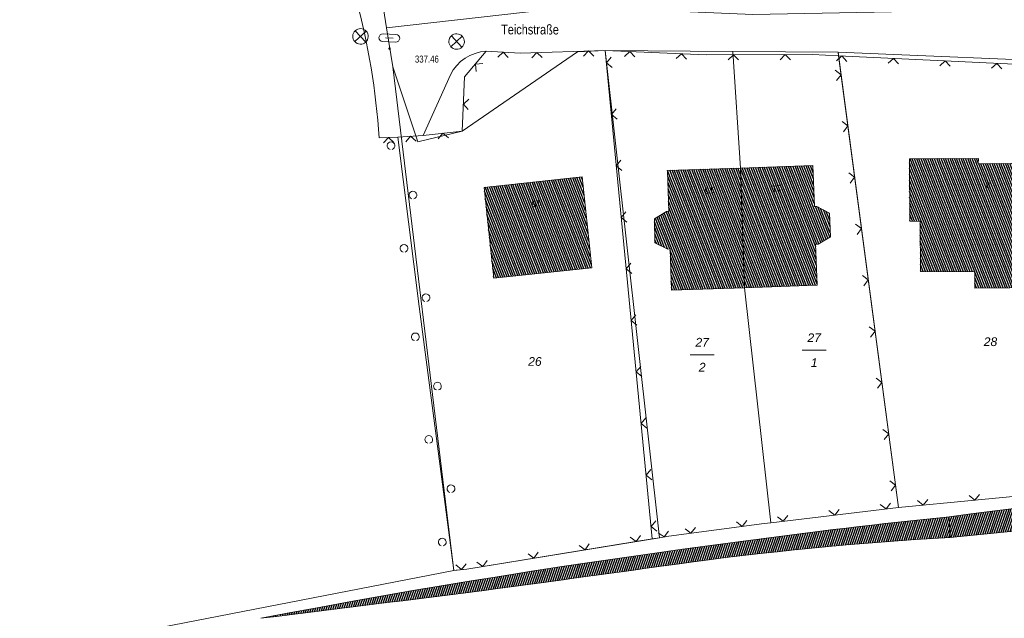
# Model space of a CAD drawing. Header units: metres. Extents: x 345144 to 348639, y 5629211 to 5635235.
# Tile 559 of 656: x 345981 to 346076, y 5631639 to 5631697. Entities that reach past the tile are written whole.
import ezdxf
from ezdxf.enums import TextEntityAlignment as Align

# ---------------------------------------------------------------- set-up
doc = ezdxf.new("R2010")
doc.units = ezdxf.units.M
doc.header["$MEASUREMENT"] = 0
for name, color, linetype in [('028 Geländeform', 7, 'Continuous'), ('028 Geländeform Ausg.', 7, 'Continuous'), ('065-066 Ver_Entsorgung', 7, 'Continuous'), ('065-066 Ver_Entsorgung Ausg.', 7, 'Continuous'), ('081-083 Topographie', 7, 'Continuous'), ('AX Flurstück', 7, 'Continuous'), ('AX Gebäude', 7, 'Continuous'), ('Definitionslinie', 7, 'Continuous'), ('Präsentationsobjekt -Text (punktförmig)', 7, 'Continuous'), ('Strasse Lokation', 7, 'Continuous')]:
    doc.layers.add(name, color=color, linetype=linetype)
doc.styles.add('ARIAL', font='arial.ttf', dxfattribs={"height": 1})
doc.styles.add('ARIALIT', font='ariali.ttf', dxfattribs={"height": 1})
pattern_1 = [(250.9552151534, (0, 0), (0.1890527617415, -0.065261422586), [])]
pattern_2 = [(111.5294117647, (0, 0), (-0.186045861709, -0.07339575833), [])]

# ---------------------------------------------------------------- blocks, each defined once
blk = doc.blocks.new('alk_3504_nrw')
at = {"color": 134, "lineweight": 5, "true_color": 0x00b2b2, "flags": 128}
for points in [[(-0.729333, -0.684), (-0.707333, -0.707333), (0.707333, 0.707333)], [(-0.707333, 0.707333), (0.707333, -0.707333)]]:
    blk.add_lwpolyline(points, dxfattribs=at)
at = {"color": 134, "lineweight": 5, "true_color": 0x00b2b2}
for start, end in [(90, -90), (-90, 90)]:
    blk.add_arc((0, 0), 1, start, end, dxfattribs=at)
blk = doc.blocks.new('alk_043x_nrw')
h = blk.add_hatch(color=7)
edge = h.paths.add_edge_path(flags=0)
edge.add_arc((0, 0), 1, 180, 360, ccw=False)
edge.add_arc((0, 0), 1, 0, 180, ccw=False)
blk = doc.blocks.new('alk_3428_nrw')
at = {"color": 134, "lineweight": 5, "true_color": 0x00b2b2, "flags": 128}
for points in [[(-0.625, 0.375), (0.625, 0.375)], [(-0.375, 0), (0.375, 0)], [(0.625, -0.375), (-0.625, -0.375)]]:
    blk.add_lwpolyline(points, dxfattribs=at)
at = {"color": 134, "lineweight": 5, "true_color": 0x00b2b2}
for centre, start, end in [((-0.625, 0), 90, -90), ((0.625, 0), -90, 90)]:
    blk.add_arc(centre, 0.375, start, end, dxfattribs=at)

msp = doc.modelspace()

# ---------------------------------------------------------------- hatches: boundary and pattern name
at = {"layer": '028 Geländeform', "true_color": 0xb27500}
h = msp.add_hatch(dxfattribs=at)
h.set_pattern_fill('_USER', color=44, scale=0.2, angle=250.95521515, style=0, pattern_type=0)
h.set_pattern_definition(pattern_1)
edge = h.paths.add_edge_path(flags=0)
edge.add_line((346148.924, 5631652.835), (346148.19, 5631650.795))
edge.add_line((346148.19, 5631650.795), (346148.19, 5631650.795))
edge.add_line((346148.19, 5631650.795), (346147.102875, 5631650.79875))
edge.add_line((346147.102875, 5631650.79875), (346146.01575, 5631650.802359))
edge.add_line((346146.01575, 5631650.802359), (346144.928625, 5631650.805969))
edge.add_line((346144.928625, 5631650.805969), (346143.8415, 5631650.809438))
edge.add_line((346143.8415, 5631650.809438), (346142.754375, 5631650.812906))
edge.add_line((346142.754375, 5631650.812906), (346141.66725, 5631650.816234))
edge.add_line((346141.66725, 5631650.816234), (346140.580125, 5631650.819563))
edge.add_line((346140.580125, 5631650.819563), (346139.493, 5631650.82275))
edge.add_line((346139.493, 5631650.82275), (346138.405875, 5631650.825938))
edge.add_line((346138.405875, 5631650.825938), (346137.31875, 5631650.828984))
edge.add_line((346137.31875, 5631650.828984), (346136.231625, 5631650.832031))
edge.add_line((346136.231625, 5631650.832031), (346135.1445, 5631650.834938))
edge.add_line((346135.1445, 5631650.834938), (346134.057375, 5631650.837844))
edge.add_line((346134.057375, 5631650.837844), (346132.97025, 5631650.840609))
edge.add_line((346132.97025, 5631650.840609), (346131.883125, 5631650.843375))
edge.add_line((346131.883125, 5631650.843375), (346130.796, 5631650.846))
edge.add_line((346130.796, 5631650.846), (346130.796, 5631650.846))
edge.add_line((346130.796, 5631650.846), (346130.227375, 5631650.83325))
edge.add_line((346130.227375, 5631650.83325), (346129.658797, 5631650.824125))
edge.add_line((346129.658797, 5631650.824125), (346129.090219, 5631650.815))
edge.add_line((346129.090219, 5631650.815), (346128.521688, 5631650.8095))
edge.add_line((346128.521688, 5631650.8095), (346127.953156, 5631650.804))
edge.add_line((346127.953156, 5631650.804), (346127.384672, 5631650.802125))
edge.add_line((346127.384672, 5631650.802125), (346126.816188, 5631650.80025))
edge.add_line((346126.816188, 5631650.80025), (346126.24775, 5631650.802))
edge.add_line((346126.24775, 5631650.802), (346125.679313, 5631650.80375))
edge.add_line((346125.679313, 5631650.80375), (346125.110922, 5631650.809125))
edge.add_line((346125.110922, 5631650.809125), (346124.542531, 5631650.8145))
edge.add_line((346124.542531, 5631650.8145), (346123.974188, 5631650.8235))
edge.add_line((346123.974188, 5631650.8235), (346123.405844, 5631650.8325))
edge.add_line((346123.405844, 5631650.8325), (346122.837547, 5631650.845125))
edge.add_line((346122.837547, 5631650.845125), (346122.26925, 5631650.85775))
edge.add_line((346122.26925, 5631650.85775), (346121.701, 5631650.874))
edge.add_line((346121.701, 5631650.874), (346121.701, 5631650.874))
edge.add_line((346121.701, 5631650.874), (346121.562, 5631650.83675))
edge.add_line((346121.562, 5631650.83675), (346121.428672, 5631650.7905))
edge.add_line((346121.428672, 5631650.7905), (346121.295344, 5631650.74425))
edge.add_line((346121.295344, 5631650.74425), (346121.167688, 5631650.689))
edge.add_line((346121.167688, 5631650.689), (346121.040031, 5631650.63375))
edge.add_line((346121.040031, 5631650.63375), (346120.918047, 5631650.5695))
edge.add_line((346120.918047, 5631650.5695), (346120.796063, 5631650.50525))
edge.add_line((346120.796063, 5631650.50525), (346120.67975, 5631650.432))
edge.add_line((346120.67975, 5631650.432), (346120.563438, 5631650.35875))
edge.add_line((346120.563438, 5631650.35875), (346120.452797, 5631650.2765))
edge.add_line((346120.452797, 5631650.2765), (346120.342156, 5631650.19425))
edge.add_line((346120.342156, 5631650.19425), (346120.237188, 5631650.103))
edge.add_line((346120.237188, 5631650.103), (346120.132219, 5631650.01175))
edge.add_line((346120.132219, 5631650.01175), (346120.032922, 5631649.9115))
edge.add_line((346120.032922, 5631649.9115), (346119.933625, 5631649.81125))
edge.add_line((346119.933625, 5631649.81125), (346119.84, 5631649.702))
edge.add_line((346119.84, 5631649.702), (346119.84, 5631649.702))
edge.add_line((346119.84, 5631649.702), (346118.204, 5631649.719))
edge.add_line((346118.204, 5631649.719), (346118.204, 5631649.719))
edge.add_line((346118.204, 5631649.719), (346117.356, 5631649.73))
edge.add_arc((346115.553, 5631648.763), 2.045947, 28.20592042, 100.1620832)
edge.add_line((346115.192, 5631650.777), (346114.02425, 5631650.68475))
edge.add_line((346114.02425, 5631650.68475), (346112.856281, 5631650.5955))
edge.add_line((346112.856281, 5631650.5955), (346111.688313, 5631650.50625))
edge.add_line((346111.688313, 5631650.50625), (346110.520125, 5631650.42))
edge.add_line((346110.520125, 5631650.42), (346109.351937, 5631650.33375))
edge.add_line((346109.351937, 5631650.33375), (346108.183531, 5631650.2505))
edge.add_line((346108.183531, 5631650.2505), (346107.015125, 5631650.16725))
edge.add_line((346107.015125, 5631650.16725), (346105.8465, 5631650.087))
edge.add_line((346105.8465, 5631650.087), (346104.677875, 5631650.00675))
edge.add_line((346104.677875, 5631650.00675), (346103.509031, 5631649.9295))
edge.add_line((346103.509031, 5631649.9295), (346102.340188, 5631649.85225))
edge.add_line((346102.340188, 5631649.85225), (346101.171125, 5631649.778))
edge.add_line((346101.171125, 5631649.778), (346100.002063, 5631649.70375))
edge.add_line((346100.002063, 5631649.70375), (346098.832781, 5631649.6325))
edge.add_line((346098.832781, 5631649.6325), (346097.6635, 5631649.56125))
edge.add_line((346097.6635, 5631649.56125), (346096.494, 5631649.493))
edge.add_line((346096.494, 5631649.493), (346096.494, 5631649.493))
edge.add_line((346096.494, 5631649.493), (346094.863, 5631649.382625))
edge.add_line((346094.863, 5631649.382625), (346093.232641, 5631649.264813))
edge.add_line((346093.232641, 5631649.264813), (346091.602281, 5631649.147))
edge.add_line((346091.602281, 5631649.147), (346089.972563, 5631649.02175))
edge.add_line((346089.972563, 5631649.02175), (346088.342844, 5631648.8965))
edge.add_line((346088.342844, 5631648.8965), (346086.713766, 5631648.763813))
edge.add_line((346086.713766, 5631648.763813), (346085.084688, 5631648.631125))
edge.add_line((346085.084688, 5631648.631125), (346083.45625, 5631648.491))
edge.add_line((346083.45625, 5631648.491), (346081.827812, 5631648.350875))
edge.add_line((346081.827812, 5631648.350875), (346080.200016, 5631648.203313))
edge.add_line((346080.200016, 5631648.203313), (346078.572219, 5631648.05575))
edge.add_line((346078.572219, 5631648.05575), (346076.945062, 5631647.90075))
edge.add_line((346076.945062, 5631647.90075), (346075.317906, 5631647.74575))
edge.add_line((346075.317906, 5631647.74575), (346073.691391, 5631647.583313))
edge.add_line((346073.691391, 5631647.583313), (346072.064875, 5631647.420875))
edge.add_line((346072.064875, 5631647.420875), (346070.439, 5631647.251))
edge.add_line((346070.439, 5631647.251), (346070.439, 5631647.251))
edge.add_line((346070.439, 5631647.251), (346070.366, 5631649.255))
edge.add_line((346070.366, 5631649.255), (346070.366, 5631649.255))
edge.add_line((346070.366, 5631649.255), (346072.4435, 5631649.531125))
edge.add_line((346072.4435, 5631649.531125), (346074.522625, 5631649.791266))
edge.add_line((346074.522625, 5631649.791266), (346076.60175, 5631650.051406))
edge.add_line((346076.60175, 5631650.051406), (346078.6825, 5631650.295563))
edge.add_line((346078.6825, 5631650.295563), (346080.76325, 5631650.539719))
edge.add_line((346080.76325, 5631650.539719), (346082.845625, 5631650.767891))
edge.add_line((346082.845625, 5631650.767891), (346084.928, 5631650.996063))
edge.add_line((346084.928, 5631650.996063), (346087.012, 5631651.20825))
edge.add_line((346087.012, 5631651.20825), (346089.096, 5631651.420438))
edge.add_line((346089.096, 5631651.420438), (346091.181625, 5631651.616641))
edge.add_line((346091.181625, 5631651.616641), (346093.26725, 5631651.812844))
edge.add_line((346093.26725, 5631651.812844), (346095.3545, 5631651.993063))
edge.add_line((346095.3545, 5631651.993063), (346097.44175, 5631652.173281))
edge.add_line((346097.44175, 5631652.173281), (346099.530625, 5631652.337516))
edge.add_line((346099.530625, 5631652.337516), (346101.6195, 5631652.50175))
edge.add_line((346101.6195, 5631652.50175), (346103.71, 5631652.65))
edge.add_line((346103.71, 5631652.65), (346103.71, 5631652.65))
edge.add_line((346103.71, 5631652.65), (346106.535625, 5631652.751))
edge.add_line((346106.535625, 5631652.751), (346109.361313, 5631652.829641))
edge.add_line((346109.361313, 5631652.829641), (346112.187, 5631652.908281))
edge.add_line((346112.187, 5631652.908281), (346115.01275, 5631652.964563))
edge.add_line((346115.01275, 5631652.964563), (346117.8385, 5631653.020844))
edge.add_line((346117.8385, 5631653.020844), (346120.664313, 5631653.054766))
edge.add_line((346120.664313, 5631653.054766), (346123.490125, 5631653.088688))
edge.add_line((346123.490125, 5631653.088688), (346126.316, 5631653.10025))
edge.add_line((346126.316, 5631653.10025), (346129.141875, 5631653.111813))
edge.add_line((346129.141875, 5631653.111813), (346131.967812, 5631653.101016))
edge.add_line((346131.967812, 5631653.101016), (346134.79375, 5631653.090219))
edge.add_line((346134.79375, 5631653.090219), (346137.61975, 5631653.057063))
edge.add_line((346137.61975, 5631653.057063), (346140.44575, 5631653.023906))
edge.add_line((346140.44575, 5631653.023906), (346143.271812, 5631652.968391))
edge.add_line((346143.271812, 5631652.968391), (346146.097875, 5631652.912875))
edge.add_line((346146.097875, 5631652.912875), (346148.924, 5631652.835))
h = msp.add_hatch(dxfattribs=at)
h.set_pattern_fill('_USER', color=44, scale=0.2, angle=250.95521515, style=0, pattern_type=0)
h.set_pattern_definition(pattern_1)
h.paths.add_polyline_path([(346070.366, 5631649.255), (346070.439, 5631647.251), (346070.439, 5631647.251), (346068.76575, 5631647.155875), (346067.094156, 5631647.043734), (346065.422563, 5631646.931594), (346063.752625, 5631646.802438), (346062.082688, 5631646.673281), (346060.414406, 5631646.527109), (346058.746125, 5631646.380938), (346057.0795, 5631646.21775), (346055.412875, 5631646.054563), (346053.747906, 5631645.874359), (346052.082938, 5631645.694156), (346050.419625, 5631645.496937), (346048.756313, 5631645.299719), (346047.094656, 5631645.085484), (346045.433, 5631644.87125), (346043.773, 5631644.64), (346043.773, 5631644.64), (346042.801875, 5631644.506375), (346041.83075, 5631644.372734), (346040.859625, 5631644.239094), (346039.8885, 5631644.105437), (346038.917375, 5631643.971781), (346037.94625, 5631643.838109), (346036.975125, 5631643.704438), (346036.004, 5631643.57075), (346035.032875, 5631643.437063), (346034.06175, 5631643.303359), (346033.090625, 5631643.169656), (346032.1195, 5631643.035938), (346031.148375, 5631642.902219), (346030.17725, 5631642.768484), (346029.206125, 5631642.63475), (346028.235, 5631642.501), (346028.235, 5631642.501), (346026.71075, 5631642.30525), (346025.186359, 5631642.110656), (346023.661969, 5631641.916063), (346022.137438, 5631641.722625), (346020.612906, 5631641.529188), (346019.088234, 5631641.336906), (346017.563563, 5631641.144625), (346016.03875, 5631640.9535), (346014.513937, 5631640.762375), (346012.988984, 5631640.572406), (346011.464031, 5631640.382438), (346009.938938, 5631640.193625), (346008.413844, 5631640.004812), (346006.888609, 5631639.817156), (346005.363375, 5631639.6295), (346003.838, 5631639.443), (346003.838, 5631639.443), (346006.737375, 5631639.9985), (346009.640375, 5631640.531312), (346012.543375, 5631641.064125), (346015.45, 5631641.57425), (346018.356625, 5631642.084375), (346021.266875, 5631642.571812), (346024.177125, 5631643.05925), (346027.091, 5631643.524), (346030.004875, 5631643.98875), (346032.922375, 5631644.430812), (346035.839875, 5631644.872875), (346038.761, 5631645.29225), (346041.682125, 5631645.711625), (346044.606875, 5631646.108312), (346047.531625, 5631646.505), (346050.46, 5631646.879), (346050.46, 5631646.879), (346051.701375, 5631647.0505), (346052.943438, 5631647.21625), (346054.1855, 5631647.382), (346055.42825, 5631647.542), (346056.671, 5631647.702), (346057.914438, 5631647.85625), (346059.157875, 5631648.0105), (346060.402, 5631648.159), (346061.646125, 5631648.3075), (346062.890938, 5631648.45025), (346064.13575, 5631648.593), (346065.38125, 5631648.73), (346066.62675, 5631648.867), (346067.872938, 5631648.99825), (346069.119125, 5631649.1295)], flags=0)
at = {"layer": 'AX Gebäude', "true_color": 0x4f4f4f}
h = msp.add_hatch(dxfattribs=at)
h.set_pattern_fill('_USER', color=251, scale=0.2, angle=111.52941176, style=0, pattern_type=0)
h.set_pattern_definition(pattern_2)
h.paths.add_polyline_path([(346073.173, 5631683.354), (346079.559, 5631683.395), (346079.632, 5631671.394), (346072.845, 5631671.349), (346072.828, 5631672.901), (346067.597, 5631672.954), (346067.553, 5631677.789), (346066.553, 5631677.809), (346066.517, 5631683.825), (346073.184, 5631683.874)], flags=0)
h = msp.add_hatch(dxfattribs=at)
h.set_pattern_fill('_USER', color=251, scale=0.2, angle=111.52941176, style=0, pattern_type=0)
h.set_pattern_definition(pattern_2)
h.paths.add_polyline_path([(346043.157, 5631682.712), (346050.18, 5631682.937), (346050.571, 5631671.374), (346043.537, 5631671.139), (346043.406, 5631675.123), (346043.178, 5631675.106), (346041.932, 5631675.727), (346041.885, 5631678.021), (346043.035, 5631678.745), (346043.286, 5631678.759)], flags=0)
h = msp.add_hatch(dxfattribs=at)
h.set_pattern_fill('_USER', color=251, scale=0.2, angle=111.52941176, style=0, pattern_type=0)
h.set_pattern_definition(pattern_2)
h.paths.add_polyline_path([(346050.18, 5631682.937), (346057.195, 5631683.173), (346057.331, 5631679.22), (346057.585, 5631679.224), (346058.799, 5631678.574), (346058.887, 5631676.299), (346057.711, 5631675.589), (346057.458, 5631675.586), (346057.596, 5631671.609), (346050.571, 5631671.374)], flags=0)
h = msp.add_hatch(dxfattribs=at)
h.set_pattern_fill('_USER', color=251, scale=0.2, angle=111.52941176, style=0, pattern_type=0)
h.set_pattern_definition(pattern_2)
h.paths.add_polyline_path([(346025.418, 5631681.067), (346034.886, 5631682.078), (346035.817, 5631673.308), (346026.353, 5631672.3)], flags=0)

# ---------------------------------------------------------------- linework, layer by layer
at = {"layer": '081-083 Topographie', "color": 7, "linetype": 'Continuous', "lineweight": 5, "flags": 128}
for points in [[(346015.269, 5631685.846), (346017.077, 5631685.93), (346017.077, 5631685.93), (346019.545, 5631686.091), (346019.545, 5631686.091), (346023.297, 5631686.501), (346023.297, 5631686.501), (346023.543, 5631691.735), (346023.543, 5631691.735), (346025.617, 5631694.219), (346025.617, 5631694.219), (346028.916, 5631694.049), (346028.916, 5631694.049), (346037.123, 5631694.295)], [(346037.123, 5631694.295), (346041.667, 5631647.107)], [(346037.123, 5631694.295), (346046.886, 5631693.883), (346046.886, 5631693.883), (346057.144, 5631693.906), (346057.144, 5631693.906), (346059.666, 5631693.785), (346059.666, 5631693.785), (346082.792, 5631692.671)], [(346059.621, 5631694.121), (346059.666, 5631693.785), (346059.666, 5631693.785), (346065.46, 5631650.145)], [(346019.545, 5631686.091), (346022.174, 5631691.94)], [(346017.077, 5631685.93), (346019.151, 5631669.574), (346019.151, 5631669.574), (346022.494, 5631644.044)], [(346065.46, 5631650.145), (346080.199, 5631651.557), (346080.199, 5631651.557), (346087.859, 5631652.492), (346087.859, 5631652.492), (346088.288, 5631652.544), (346088.288, 5631652.544), (346097.67, 5631652.935)], [(346041.667, 5631647.107), (346042.365, 5631647.221), (346042.365, 5631647.221), (346043.282, 5631647.374), (346043.282, 5631647.374), (346052.498, 5631648.6), (346052.498, 5631648.6), (346053.132, 5631648.675), (346053.132, 5631648.675), (346065.46, 5631650.145)], [(346022.72, 5631644.1), (346023.75, 5631644.194), (346023.75, 5631644.194), (346041.667, 5631647.107)]]:
    msp.add_lwpolyline(points, dxfattribs=at)
at = {"layer": '081-083 Topographie', "color": 7, "linetype": 'Continuous', "lineweight": 5}
for centre, radius, start, end in [((345948.485, 5631681.722), 66.911464, 3.53360297, 15.23153673), ((346025.818, 5631690.176), 4.04851, 92.8461483, 154.16914531)]:
    msp.add_arc(centre, radius, start, end, dxfattribs=at)
at = {"layer": 'AX Flurstück', "color": 8, "linetype": 'Continuous', "lineweight": 13, "true_color": 0x808080, "flags": 128}
for points in [[(346033.992, 5631698.505), (346015.997, 5631696.484), (346010.374, 5631731.956), (346009.629, 5631736.649), (346028.079, 5631742.151), (346029.846, 5631727.683), (346033.992, 5631698.505)], [(346010.374, 5631731.956), (346015.997, 5631696.484), (346016.605, 5631692.717), (346022.288, 5631645.645), (346022.494, 5631644.044), (345995.301, 5631638.774), (345967.424, 5631633.109), (345940.432, 5631626.165), (345893.821, 5631612.117), (345889.819, 5631610.865), (345888.621, 5631612.081), (345886.286, 5631620.268), (345882.326, 5631629.445), (345878.201, 5631638.659), (345875.733, 5631648.209), (345872.566, 5631655.918), (345869.411, 5631662.75), (345860.336, 5631698.053)], [(346086.008, 5631698.89), (346102.952, 5631698.143), (346120.826, 5631698.676), (346120.227, 5631694.002), (346110.18, 5631693.749), (346107.039, 5631693.862), (346108.475, 5631688.468), (346096.948, 5631687.778), (346083.643, 5631687.499), (346084.266, 5631693.11), (346059.621, 5631694.122), (346049.447, 5631694.195), (346037.123, 5631694.295), (346034.436, 5631694.174), (346023.297, 5631686.501), (346019.033, 5631685.474), (346016.605, 5631692.717), (346015.997, 5631696.484), (346033.992, 5631698.505), (346051.391, 5631697.768), (346068.128, 5631698.105), (346086.008, 5631698.89)], [(346037.123, 5631694.295), (346042.365, 5631647.221), (346023.75, 5631644.194), (346022.494, 5631644.044), (346022.288, 5631645.645), (346016.605, 5631692.717), (346019.033, 5631685.474), (346023.297, 5631686.501), (346034.436, 5631694.174), (346037.123, 5631694.295)], [(346037.123, 5631694.295), (346049.447, 5631694.195), (346050.18, 5631682.937), (346050.571, 5631671.374), (346053.131, 5631648.675), (346052.498, 5631648.6), (346043.282, 5631647.374), (346042.365, 5631647.221), (346037.123, 5631694.295)], [(346049.447, 5631694.195), (346059.621, 5631694.122), (346065.459, 5631650.145), (346053.131, 5631648.675), (346050.571, 5631671.374), (346050.18, 5631682.937), (346049.447, 5631694.195)], [(346080.199, 5631651.557), (346065.459, 5631650.145), (346059.621, 5631694.122), (346084.266, 5631693.11), (346083.643, 5631687.499), (346088.287, 5631652.544), (346080.199, 5631651.557)], [(345967.424, 5631633.109), (345995.301, 5631638.774), (346022.494, 5631644.044), (346023.75, 5631644.194), (346042.365, 5631647.221), (346043.282, 5631647.374), (346052.498, 5631648.6), (346053.131, 5631648.675), (346065.459, 5631650.145), (346080.199, 5631651.557), (346088.287, 5631652.544), (346097.669, 5631652.935), (346109.412, 5631653.424), (346116.254, 5631653.596), (346119.219, 5631653.676), (346119.716, 5631653.689), (346137.49, 5631654.145)]]:
    msp.add_lwpolyline(points, dxfattribs=at)
at = {"layer": 'AX Gebäude', "color": 7, "linetype": 'Continuous', "lineweight": 5, "flags": 128}
for points in [[(346073.173, 5631683.354), (346079.559, 5631683.395), (346079.632, 5631671.394), (346072.845, 5631671.349), (346072.828, 5631672.901), (346067.597, 5631672.954), (346067.553, 5631677.789), (346066.553, 5631677.809), (346066.517, 5631683.825), (346073.184, 5631683.874), (346073.173, 5631683.354)], [(346043.157, 5631682.712), (346050.18, 5631682.937), (346050.571, 5631671.374), (346043.537, 5631671.139), (346043.406, 5631675.123), (346043.178, 5631675.106), (346041.932, 5631675.727), (346041.885, 5631678.021), (346043.035, 5631678.745), (346043.286, 5631678.759), (346043.157, 5631682.712)], [(346050.18, 5631682.937), (346057.195, 5631683.173), (346057.331, 5631679.22), (346057.585, 5631679.224), (346058.799, 5631678.574), (346058.887, 5631676.299), (346057.711, 5631675.589), (346057.458, 5631675.586), (346057.596, 5631671.609), (346050.571, 5631671.374), (346050.18, 5631682.937)], [(346025.418, 5631681.067), (346034.886, 5631682.078), (346035.817, 5631673.308), (346026.353, 5631672.3), (346025.418, 5631681.067)]]:
    msp.add_lwpolyline(points, dxfattribs=at)
at = {"layer": 'Definitionslinie', "color": 7, "linetype": 'Continuous', "lineweight": 5, "flags": 128}
for points in [[(346023.543, 5631691.735), (346025.617, 5631694.219)], [(346025.617, 5631694.219), (346028.916, 5631694.049)], [(346027.74, 5631693.609), (346027.267, 5631694.134), (346026.741, 5631693.66)], [(346027.74, 5631693.609), (346027.267, 5631694.134), (346026.741, 5631693.66)], [(346028.916, 5631694.049), (346037.123, 5631694.295)], [(346031.035, 5631693.612), (346030.521, 5631694.097), (346030.036, 5631693.582)], [(346031.035, 5631693.612), (346030.521, 5631694.097), (346030.036, 5631693.582)], [(346036.033, 5631693.762), (346035.518, 5631694.247), (346035.034, 5631693.732)], [(346036.033, 5631693.762), (346035.518, 5631694.247), (346035.034, 5631693.732)], [(346037.123, 5631694.295), (346046.886, 5631693.883)], [(346037.123, 5631694.295), (346041.667, 5631647.107)], [(346039.985, 5631693.674), (346039.507, 5631694.194), (346038.986, 5631693.716)], [(346039.985, 5631693.674), (346039.507, 5631694.194), (346038.986, 5631693.716)], [(346044.981, 5631693.463), (346044.502, 5631693.984), (346043.982, 5631693.505)], [(346044.981, 5631693.463), (346044.502, 5631693.984), (346043.982, 5631693.505)], [(346059.621, 5631694.121), (346059.666, 5631693.785), (346059.666, 5631693.785), (346065.46, 5631650.145)], [(346025.284, 5631693.04), (346024.58, 5631692.977), (346024.643, 5631692.273)], [(346025.284, 5631693.04), (346024.58, 5631692.977), (346024.643, 5631692.273)], [(346037.688, 5631693.643), (346037.238, 5631693.097), (346037.784, 5631692.648)], [(346037.688, 5631693.643), (346037.238, 5631693.097), (346037.784, 5631692.648)], [(346046.886, 5631693.883), (346057.144, 5631693.906)], [(346050.016, 5631693.39), (346049.515, 5631693.889), (346049.016, 5631693.388)], [(346050.016, 5631693.39), (346049.515, 5631693.889), (346049.016, 5631693.388)], [(346055.016, 5631693.401), (346054.515, 5631693.9), (346054.016, 5631693.399)], [(346055.016, 5631693.401), (346054.515, 5631693.9), (346054.016, 5631693.399)], [(346057.144, 5631693.906), (346059.666, 5631693.785), (346059.666, 5631693.785), (346082.792, 5631692.671)], [(346060.455, 5631693.246), (346059.98, 5631693.77), (346059.456, 5631693.295)], [(346060.455, 5631693.246), (346059.98, 5631693.77), (346059.456, 5631693.295)], [(346065.449, 5631693.006), (346064.974, 5631693.529), (346064.45, 5631693.054)], [(346065.449, 5631693.006), (346064.974, 5631693.529), (346064.45, 5631693.054)], [(346070.443, 5631692.765), (346069.968, 5631693.289), (346069.445, 5631692.813)], [(346070.443, 5631692.765), (346069.968, 5631693.289), (346069.445, 5631692.813)], [(346075.438, 5631692.525), (346074.962, 5631693.048), (346074.439, 5631692.573)], [(346075.438, 5631692.525), (346074.962, 5631693.048), (346074.439, 5631692.573)], [(346059.479, 5631691.398), (346059.908, 5631691.959), (346059.347, 5631692.389)], [(346059.478, 5631691.397), (346059.908, 5631691.959), (346059.347, 5631692.389)], [(346019.545, 5631686.091), (346022.174, 5631691.94)], [(346023.297, 5631686.501), (346023.543, 5631691.735)], [(346023.943, 5631689.594), (346023.42, 5631689.118), (346023.896, 5631688.595)], [(346023.943, 5631689.594), (346023.42, 5631689.118), (346023.896, 5631688.595)], [(346038.167, 5631688.666), (346037.718, 5631688.12), (346038.263, 5631687.671)], [(346038.167, 5631688.666), (346037.718, 5631688.12), (346038.263, 5631687.671)], [(346060.137, 5631686.441), (346060.566, 5631687.003), (346060.005, 5631687.432)], [(346060.136, 5631686.441), (346060.566, 5631687.003), (346060.005, 5631687.432)], [(346019.545, 5631686.091), (346023.297, 5631686.501)], [(346015.269, 5631685.846), (346017.077, 5631685.93)], [(346016.696, 5631685.412), (346016.173, 5631685.888), (346015.697, 5631685.365)], [(346016.696, 5631685.412), (346016.173, 5631685.888), (346015.697, 5631685.365)], [(346017.077, 5631685.93), (346019.545, 5631686.091)], [(346018.842, 5631685.544), (346018.311, 5631686.011), (346017.845, 5631685.479)], [(346018.842, 5631685.544), (346018.311, 5631686.011), (346017.845, 5631685.479)], [(346021.972, 5631685.853), (346021.421, 5631686.296), (346020.978, 5631685.745)], [(346021.972, 5631685.853), (346021.421, 5631686.296), (346020.978, 5631685.745)], [(346038.647, 5631683.689), (346038.197, 5631683.143), (346038.743, 5631682.694)], [(346038.647, 5631683.689), (346038.197, 5631683.143), (346038.743, 5631682.694)], [(346060.794, 5631681.484), (346061.224, 5631682.046), (346060.663, 5631682.476)], [(346060.795, 5631681.485), (346061.225, 5631682.046), (346060.663, 5631682.476)], [(346039.126, 5631678.712), (346038.676, 5631678.166), (346039.222, 5631677.717)], [(346039.126, 5631678.712), (346038.676, 5631678.166), (346039.222, 5631677.717)], [(346061.453, 5631676.528), (346061.883, 5631677.09), (346061.321, 5631677.519)], [(346061.453, 5631676.528), (346061.882, 5631677.09), (346061.321, 5631677.519)], [(346039.605, 5631673.735), (346039.155, 5631673.189), (346039.701, 5631672.74)], [(346039.605, 5631673.735), (346039.155, 5631673.189), (346039.701, 5631672.74)], [(346062.111, 5631671.571), (346062.541, 5631672.133), (346061.979, 5631672.563)], [(346062.111, 5631671.572), (346062.541, 5631672.133), (346061.979, 5631672.563)], [(346040.084, 5631668.758), (346039.635, 5631668.213), (346040.18, 5631667.763)], [(346040.084, 5631668.758), (346039.635, 5631668.213), (346040.18, 5631667.763)], [(346062.769, 5631666.615), (346063.199, 5631667.177), (346062.637, 5631667.606)], [(346062.769, 5631666.615), (346063.199, 5631667.176), (346062.637, 5631667.606)], [(346040.564, 5631663.781), (346040.114, 5631663.236), (346040.66, 5631662.786)], [(346040.564, 5631663.781), (346040.114, 5631663.236), (346040.66, 5631662.786)], [(346063.427, 5631661.658), (346063.857, 5631662.22), (346063.295, 5631662.65)], [(346063.427, 5631661.659), (346063.857, 5631662.22), (346063.295, 5631662.65)], [(346041.043, 5631658.804), (346040.593, 5631658.259), (346041.139, 5631657.809)], [(346041.043, 5631658.804), (346040.593, 5631658.259), (346041.139, 5631657.809)], [(346064.085, 5631656.702), (346064.515, 5631657.263), (346063.953, 5631657.693)], [(346064.085, 5631656.702), (346064.515, 5631657.264), (346063.953, 5631657.693)], [(346041.522, 5631653.827), (346041.072, 5631653.282), (346041.618, 5631652.832)], [(346041.522, 5631653.827), (346041.072, 5631653.282), (346041.618, 5631652.832)], [(346064.743, 5631651.745), (346065.173, 5631652.307), (346064.611, 5631652.737)], [(346064.743, 5631651.746), (346065.173, 5631652.307), (346064.611, 5631652.737)], [(346065.46, 5631650.145), (346080.199, 5631651.557)], [(346072.284, 5631651.301), (346072.83, 5631650.851), (346073.28, 5631651.396)], [(346072.284, 5631651.301), (346072.83, 5631650.851), (346073.28, 5631651.396)], [(346063.705, 5631650.439), (346064.261, 5631650.002), (346064.698, 5631650.558)], [(346063.705, 5631650.439), (346064.261, 5631650.002), (346064.698, 5631650.558)], [(346067.307, 5631650.824), (346067.852, 5631650.374), (346068.302, 5631650.92)], [(346067.307, 5631650.824), (346067.852, 5631650.374), (346068.302, 5631650.92)], [(346053.132, 5631648.675), (346065.46, 5631650.145)], [(346053.776, 5631649.255), (346054.331, 5631648.818), (346054.768, 5631649.374)], [(346053.776, 5631649.255), (346054.331, 5631648.818), (346054.768, 5631649.374)], [(346058.74, 5631649.847), (346059.296, 5631649.41), (346059.733, 5631649.966)], [(346058.74, 5631649.847), (346059.296, 5631649.41), (346059.733, 5631649.966)], [(346042.001, 5631648.85), (346041.552, 5631648.305), (346042.097, 5631647.855)], [(346042.001, 5631648.85), (346041.552, 5631648.305), (346042.097, 5631647.855)], [(346043.282, 5631647.374), (346052.498, 5631648.6)], [(346049.807, 5631648.746), (346050.368, 5631648.317), (346050.798, 5631648.878)], [(346049.807, 5631648.746), (346050.368, 5631648.317), (346050.798, 5631648.878)], [(346052.498, 5631648.6), (346053.132, 5631648.675)], [(346039.538, 5631647.267), (346040.111, 5631646.854), (346040.525, 5631647.428)], [(346039.538, 5631647.267), (346040.111, 5631646.854), (346040.525, 5631647.428)], [(346042.248, 5631647.708), (346042.824, 5631647.298), (346043.234, 5631647.873)], [(346042.248, 5631647.708), (346042.824, 5631647.298), (346043.234, 5631647.873)], [(346042.365, 5631647.221), (346043.282, 5631647.374)], [(346044.85, 5631648.087), (346045.412, 5631647.657), (346045.842, 5631648.219)], [(346044.85, 5631648.087), (346045.412, 5631647.657), (346045.842, 5631648.219)], [(346023.75, 5631644.194), (346041.667, 5631647.107)], [(346034.602, 5631646.465), (346035.176, 5631646.052), (346035.589, 5631646.625)], [(346034.602, 5631646.465), (346035.176, 5631646.052), (346035.589, 5631646.625)], [(346041.667, 5631647.107), (346042.365, 5631647.221)], [(346029.667, 5631645.663), (346030.241, 5631645.249), (346030.654, 5631645.823)], [(346029.667, 5631645.663), (346030.241, 5631645.249), (346030.654, 5631645.823)], [(346022.692, 5631644.599), (346023.235, 5631644.147), (346023.687, 5631644.69)], [(346022.692, 5631644.599), (346023.235, 5631644.147), (346023.687, 5631644.69)], [(346024.732, 5631644.86), (346025.306, 5631644.447), (346025.719, 5631645.021)], [(346024.732, 5631644.86), (346025.306, 5631644.447), (346025.719, 5631645.021)], [(346022.72, 5631644.1), (346023.75, 5631644.194)]]:
    msp.add_lwpolyline(points, dxfattribs=at)
at = {"layer": 'Definitionslinie', "color": 44, "linetype": 'Continuous', "lineweight": 5, "true_color": 0xb27500, "flags": 128}
for points in [[(346070.366, 5631649.255), (346072.4435, 5631649.531125), (346074.522625, 5631649.791266), (346076.60175, 5631650.051406), (346078.6825, 5631650.295563), (346080.76325, 5631650.539719), (346082.845625, 5631650.767891), (346084.928, 5631650.996063), (346087.012, 5631651.20825), (346089.096, 5631651.420438), (346091.181625, 5631651.616641), (346093.26725, 5631651.812844), (346095.3545, 5631651.993063), (346097.44175, 5631652.173281), (346099.530625, 5631652.337516), (346101.6195, 5631652.50175), (346103.71, 5631652.65)], [(346050.46, 5631646.879), (346051.701375, 5631647.0505), (346052.943438, 5631647.21625), (346054.1855, 5631647.382), (346055.42825, 5631647.542), (346056.671, 5631647.702), (346057.914438, 5631647.85625), (346059.157875, 5631648.0105), (346060.402, 5631648.159), (346061.646125, 5631648.3075), (346062.890938, 5631648.45025), (346064.13575, 5631648.593), (346065.38125, 5631648.73), (346066.62675, 5631648.867), (346067.872938, 5631648.99825), (346069.119125, 5631649.1295), (346070.366, 5631649.255)], [(346070.366, 5631649.255), (346070.439, 5631647.251)], [(346070.366, 5631649.255), (346070.439, 5631647.251)], [(346070.439, 5631647.251), (346072.064875, 5631647.420875), (346073.691391, 5631647.583313), (346075.317906, 5631647.74575), (346076.945062, 5631647.90075), (346078.572219, 5631648.05575), (346080.200016, 5631648.203313), (346081.827812, 5631648.350875), (346083.45625, 5631648.491), (346085.084688, 5631648.631125), (346086.713766, 5631648.763813), (346088.342844, 5631648.8965), (346089.972563, 5631649.02175), (346091.602281, 5631649.147), (346093.232641, 5631649.264813), (346094.863, 5631649.382625), (346096.494, 5631649.493)], [(346003.838, 5631639.443), (346006.737375, 5631639.9985), (346009.640375, 5631640.531312), (346012.543375, 5631641.064125), (346015.45, 5631641.57425), (346018.356625, 5631642.084375), (346021.266875, 5631642.571812), (346024.177125, 5631643.05925), (346027.091, 5631643.524), (346030.004875, 5631643.98875), (346032.922375, 5631644.430812), (346035.839875, 5631644.872875), (346038.761, 5631645.29225), (346041.682125, 5631645.711625), (346044.606875, 5631646.108312), (346047.531625, 5631646.505), (346050.46, 5631646.879)], [(346043.773, 5631644.64), (346045.433, 5631644.87125), (346047.094656, 5631645.085484), (346048.756313, 5631645.299719), (346050.419625, 5631645.496937), (346052.082938, 5631645.694156), (346053.747906, 5631645.874359), (346055.412875, 5631646.054563), (346057.0795, 5631646.21775), (346058.746125, 5631646.380938), (346060.414406, 5631646.527109), (346062.082688, 5631646.673281), (346063.752625, 5631646.802438), (346065.422563, 5631646.931594), (346067.094156, 5631647.043734), (346068.76575, 5631647.155875), (346070.439, 5631647.251)], [(346028.235, 5631642.501), (346029.206125, 5631642.63475), (346030.17725, 5631642.768484), (346031.148375, 5631642.902219), (346032.1195, 5631643.035938), (346033.090625, 5631643.169656), (346034.06175, 5631643.303359), (346035.032875, 5631643.437063), (346036.004, 5631643.57075), (346036.975125, 5631643.704438), (346037.94625, 5631643.838109), (346038.917375, 5631643.971781), (346039.8885, 5631644.105437), (346040.859625, 5631644.239094), (346041.83075, 5631644.372734), (346042.801875, 5631644.506375), (346043.773, 5631644.64)], [(346003.838, 5631639.443), (346005.363375, 5631639.6295), (346006.888609, 5631639.817156), (346008.413844, 5631640.004812), (346009.938938, 5631640.193625), (346011.464031, 5631640.382438), (346012.988984, 5631640.572406), (346014.513937, 5631640.762375), (346016.03875, 5631640.9535), (346017.563563, 5631641.144625), (346019.088234, 5631641.336906), (346020.612906, 5631641.529188), (346022.137438, 5631641.722625), (346023.661969, 5631641.916063), (346025.186359, 5631642.110656), (346026.71075, 5631642.30525), (346028.235, 5631642.501)]]:
    msp.add_lwpolyline(points, dxfattribs=at)
at = {"layer": 'Definitionslinie', "color": 7, "linetype": 'Continuous', "lineweight": 5}
for centre, radius, start, end in [((345948.485, 5631681.722), 66.911464, 3.53360297, 15.23153673), ((346025.818, 5631690.176), 4.04851, 92.8461483, 154.16914531), ((346016.427, 5631685.098), 0.374771, -74.99964675, -105.00035326), ((346016.427, 5631685.098), 0.374771, -74.99964675, -105.00035326), ((346018.544, 5631680.326), 0.374771, -74.99964674, -105.00035326), ((346018.544, 5631680.326), 0.374771, -74.99964674, -105.00035326), ((346017.684, 5631675.178), 0.374771, -74.99964674, -105.00035326), ((346017.684, 5631675.178), 0.374771, -74.99964674, -105.00035326), ((346019.801, 5631670.407), 0.374771, -74.9996467, -105.00035329), ((346019.801, 5631670.407), 0.374771, -74.9996467, -105.00035329), ((346018.78, 5631666.627), 0.374771, -74.99964675, -105.00035326), ((346018.78, 5631666.627), 0.374771, -74.99964675, -105.00035326), ((346020.917, 5631661.864), 0.374771, -74.9996467, -105.0003533), ((346020.917, 5631661.864), 0.374771, -74.9996467, -105.0003533), ((346020.078, 5631656.712), 0.374771, -74.99964674, -105.00035325), ((346020.078, 5631656.712), 0.374771, -74.99964674, -105.00035325), ((346022.216, 5631651.948), 0.374771, -74.9996467, -105.0003533), ((346022.216, 5631651.948), 0.374771, -74.9996467, -105.0003533), ((346021.377, 5631646.797), 0.374771, -74.99964674, -105.00035325), ((346021.377, 5631646.797), 0.374771, -74.99964674, -105.00035325)]:
    msp.add_arc(centre, radius, start, end, dxfattribs=at)
at = {"layer": 'Präsentationsobjekt -Text (punktförmig)', "color": 251, "linetype": 'Continuous', "lineweight": 13, "true_color": 0x5e5e5e, "flags": 128}
for points in [[(346045.3238, 5631664.90452), (346047.6662, 5631664.90452)], [(346056.1448, 5631665.34152), (346058.4872, 5631665.34152)]]:
    msp.add_lwpolyline(points, dxfattribs=at)

# ---------------------------------------------------------------- block references
at = {"layer": '028 Geländeform', "xscale": 0.125, "yscale": 0.125, "rotation": -2.326036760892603}
msp.add_blockref('alk_043x_nrw', (346016.29, 5631694.477), dxfattribs=at)
at = {"layer": '065-066 Ver_Entsorgung', "xscale": 0.75, "yscale": 0.75, "rotation": -2.326036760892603}
for p in [(346013.472, 5631695.656), (346022.766, 5631695.159)]:
    msp.add_blockref('alk_3504_nrw', p, dxfattribs=at)
at = {"layer": '065-066 Ver_Entsorgung Ausg.', "rotation": -2.326036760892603}
msp.add_blockref('alk_3428_nrw', (346016.265, 5631695.5), dxfattribs=at)

# ---------------------------------------------------------------- texts
at = {"layer": '028 Geländeform Ausg.', "color": 44, "true_color": 0xb27500, "style": 'ARIAL', "width": 0.8}
msp.add_text('337.46', height=0.6761366, dxfattribs=at).set_placement((346018.737, 5631693.127))
at = {"layer": 'Präsentationsobjekt -Text (punktförmig)', "color": 7, "style": 'ARIAL'}
for s, height, rotation, p in [('9', 0.58947, -177.22642099, (346074.121, 5631681.56)), ('13', 0.58947, -176.08054353, (346047.168, 5631681.04)), ('11', 0.5894701, -175.50757884, (346053.67, 5631681.253)), ('15', 0.5894697, -171.49689302, (346030.432, 5631679.792))]:
    msp.add_text(s, height=height, rotation=rotation, dxfattribs=at).set_placement(p, align=Align.CENTER)
at = {"layer": 'Präsentationsobjekt -Text (punktförmig)', "color": 8, "true_color": 0x808080, "style": 'ARIALIT'}
for s, p in [('27', (346046.495, 5631666.10788)), ('27', (346057.316, 5631666.54488)), ('28', (346074.347, 5631666.161)), ('26', (346030.33, 5631664.253)), ('1', (346057.316, 5631664.13816)), ('2', (346046.495, 5631663.70116))]:
    msp.add_text(s, height=0.8421, dxfattribs=at).set_placement(p, align=Align.MIDDLE_CENTER)
at = {"layer": 'Strasse Lokation', "color": 219, "true_color": 0x5c3d57, "style": 'ARIAL', "width": 0.8}
msp.add_text('Teichstraße', height=0.94657513, rotation=-0.0905575, dxfattribs=at).set_placement((346027.061, 5631695.852))

doc.saveas('drawing.dxf')
